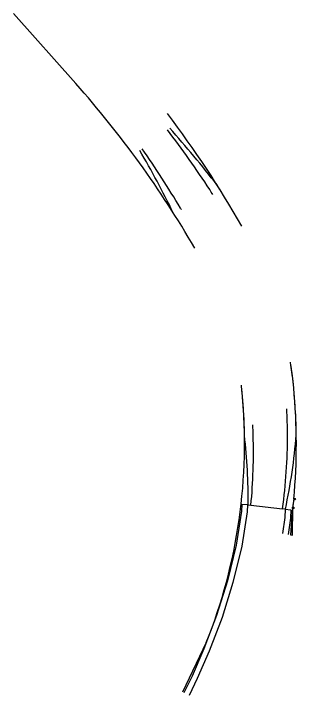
# Model space of a CAD drawing. Extents: x 2354693 to 2355622, y 637071 to 710080.
# Drawn here: x 2355184.9 to 2355381.4, y 637071.4 to 637544.9 of the extents above; entities that cross this region are included whole.
import ezdxf

# ---------------------------------------------------------------- set-up
doc = ezdxf.new("R2010")
doc.units = 0
for name, color, linetype in [('PV_X_EOP', 7, 'Continuous'), ('PV_X_Shoulder', 7, 'Continuous'), ('RD_X_GR_Lt', 7, 'Continuous'), ('RD_X_GR_Rt', 7, 'Continuous')]:
    doc.layers.add(name, color=color, linetype=linetype)

msp = doc.modelspace()

# ---------------------------------------------------------------- linework, layer by layer
at = {"layer": 'PV_X_EOP'}
msp.add_line((2355349.8, 637203.46), (2355371.74, 637200.97), dxfattribs=at)
for centre, radius, start, end in [((2354710.32, 637020.65), 731.26, 33.34928, 37.33065), ((2354693.78, 637045.27), 708.14, 30.97928, 34.96211), ((2354704.74, 637030.7), 730.47, 32.12523, 32.45009), ((2354704.74, 637030.7), 706.47, 32.36582, 32.45002), ((2354973.05, 637246.17), 402.32, 0.8706, 3.4469), ((2354973.05, 637246.17), 378.32, 0.8705, 1.9978), ((2354972.82, 637239.66), 378.71, 354.5146, 1.8559), ((2354973.64, 637254.57), 401.69, 352.3321, 359.6749)]:
    msp.add_arc(centre, radius, start, end, dxfattribs=at)
at = {"layer": 'PV_X_Shoulder'}
for p, q in [((2355347.81, 637203.68), (2355343.53, 637204.03)), ((2355347.81, 637203.68), (2355349.8, 637203.46)), ((2355373.73, 637200.74), (2355371.74, 637200.97)), ((2355373.66, 637200.75), (2355377.64, 637200.3))]:
    msp.add_line(p, q, dxfattribs=at)
for points in [[(2355343.53, 637204.03), (2355343.13, 637199.28), (2355339.55, 637175.69), (2355333.43, 637150.83), (2355325.94, 637126.72), (2355317.07, 637103.62), (2355308.9, 637084.77), (2355303.28, 637073.09)], [(2355347.51, 637203.7), (2355347.11, 637198.82), (2355343.48, 637174.91), (2355337.29, 637149.76), (2355329.72, 637125.41), (2355320.78, 637102.11), (2355312.54, 637083.11), (2355306.89, 637071.35)], [(2355373.66, 637200.75), (2355373.31, 637194.9), (2355371.77, 637183.71)], [(2355377.64, 637200.3), (2355377.3, 637194.51), (2355375.72, 637183.09)]]:
    msp.add_lwpolyline(points, dxfattribs=at)
for centre, radius, start, end in [((2354747.72, 636977.19), 732.11, 37.79617, 41.81173), ((2354667.9, 637096.33), 700.39, 26.29072, 30.31663), ((2354704.74, 637030.7), 736.47, 32.06755, 32.4501), ((2355104.75, 637258.76), 276.02, 5.4595, 9.1607), ((2355104.75, 637258.76), 240.02, 5.4603, 6.6935), ((2354973.05, 637246.17), 408.32, 3.7814, 5.4603), ((2354973.05, 637246.17), 372.32, 1.6047, 5.4603), ((2354973.05, 637246.17), 408.32, 0.8715, 3.7814), ((2354973.05, 637246.17), 372.32, 0.8705, 1.6038), ((2354974.41, 637208.63), 373.43, 359.2403, 6.6429), ((2354978.77, 637285.23), 403.9, 347.9254, 355.3342)]:
    msp.add_arc(centre, radius, start, end, dxfattribs=at)
at = {"layer": 'RD_X_GR_Lt'}
for p, q in [((2355228.12, 637496.25), (2355184.89, 637544.85)), ((2355379.57, 637207.77), (2355378.61, 637201.6)), ((2355378.94, 637201.56), (2355379.89, 637207.72)), ((2355379.89, 637207.72), (2355379.57, 637207.77)), ((2355379.89, 637207.72), (2355379.57, 637207.77)), ((2355378.61, 637201.6), (2355377.24, 637182.84)), ((2355378.64, 637182.64), (2355378.94, 637201.56)), ((2355377.24, 637182.84), (2355378.64, 637182.64))]:
    msp.add_line(p, q, dxfattribs=at)
for centre in [(2355380.18, 637207.68), (2355379.23, 637201.52)]:
    msp.add_circle(centre, 0.625, dxfattribs=at)
for centre, radius, start, end in [((2354704.75, 637030.68), 700.47, 30.10541, 41.65532), ((2354704.75, 637030.68), 736.47, 29.85499, 37.15575), ((2355104.75, 637258.76), 276.02, 5.4603, 8.8609), ((2354973.05, 637246.17), 408.32, 354.6047, 5.4609)]:
    msp.add_arc(centre, radius, start, end, dxfattribs=at)
at = {"layer": 'RD_X_GR_Rt'}
msp.add_line((2355318.8, 637108.02), (2355302.32, 637073.55), dxfattribs=at)
for centre, radius, start, end in [((2355104.75, 637258.76), 240.02, 5.4603, 6.3021), ((2354973.05, 637246.17), 372.32, 338.2199, 5.4609)]:
    msp.add_arc(centre, radius, start, end, dxfattribs=at)

doc.saveas('drawing.dxf')
